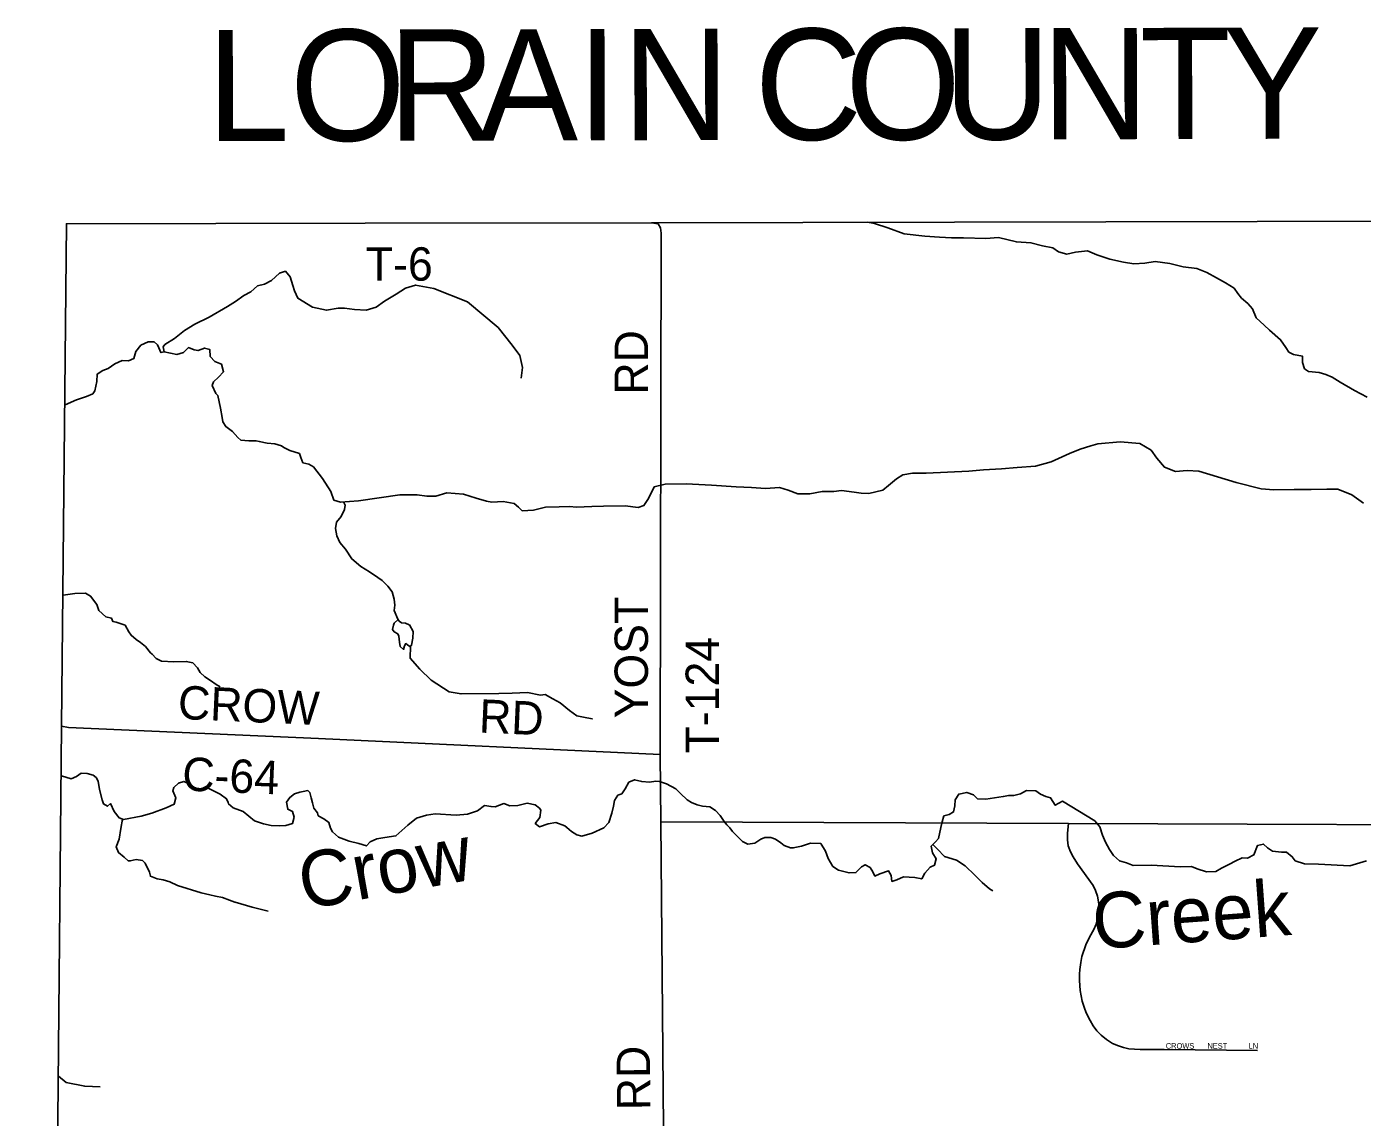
# Model space of a CAD drawing. Extents: x 1985906 to 2277390, y 930619 to 1324581.
# Drawn here: x 2085773 to 2097777, y 1157918 to 1167720 of the extents above; entities that cross this region are included whole.
import ezdxf

# ---------------------------------------------------------------- set-up
doc = ezdxf.new("R2010")
doc.units = 0
for name, color, linetype in [('GM_X_Adjacent_County', 7, 'Continuous'), ('GM_X_Adjacent_County_Text', 7, 'Continuous'), ('GM_X_County', 7, 'Continuous'), ('GM_X_County_Road', 7, 'Continuous'), ('GM_X_County_Road_Text', 7, 'Continuous'), ('GM_X_Minor_River', 7, 'Continuous'), ('GM_X_Minor_River_Text', 7, 'Continuous'), ('GM_X_Township', 7, 'Continuous'), ('GM_X_Township_Road', 7, 'Continuous'), ('GM_X_Township_Road_Text', 7, 'Continuous'), ('GM_X_Township_Subdivision', 7, 'Continuous'), ('GM_X_Township_Subdivision_Text', 7, 'Continuous')]:
    doc.layers.add(name, color=color, linetype=linetype)

msp = doc.modelspace()

# ---------------------------------------------------------------- linework, layer by layer
at = {"layer": 'GM_X_Adjacent_County'}
msp.add_lwpolyline([(2113358, 1166008), (2106159, 1165987), (2105360, 1165986), (2099554, 1165974), (2091388, 1165958), (2088816, 1165953), (2086130, 1165948), (2086087, 1161432), (2086019, 1154363), (2086010, 1153403), (2085923, 1149181), (2085904, 1148231), (2085903, 1148166), (2085793, 1142829), (2081417, 1142846), (2072419, 1142880), (2061930, 1142920), (2059427, 1142930), (2059330, 1135139), (2059259, 1129509), (2059186, 1123686), (2059120, 1118390)], dxfattribs=at)
at = {"layer": 'GM_X_County'}
msp.add_lwpolyline([(2113358, 1166008), (2106159, 1165987), (2105360, 1165986), (2099554, 1165974), (2091388, 1165958), (2088816, 1165953), (2086130, 1165948), (2086087, 1161432), (2086019, 1154363), (2086010, 1153403), (2085923, 1149181), (2085904, 1148231), (2085903, 1148166), (2085793, 1142829), (2081417, 1142846), (2072419, 1142880), (2061930, 1142920), (2059427, 1142930), (2059330, 1135139), (2059259, 1129509), (2059186, 1123686), (2059120, 1118390)], dxfattribs=at)
at = {"layer": 'GM_X_County_Road'}
for points in [[(2086087, 1161432), (2086150, 1161420), (2088395, 1161323), (2091468, 1161179), (2091471, 1160575)], [(2091471, 1160575), (2095137, 1160558), (2099958, 1160542)]]:
    msp.add_lwpolyline(points, dxfattribs=at)
at = {"layer": 'GM_X_Minor_River'}
for points in [[(2093329, 1165962), (2093393, 1165950), (2093514, 1165911), (2093659, 1165857), (2093846, 1165837), (2093976, 1165829), (2094085, 1165821), (2094193, 1165822), (2094392, 1165817), (2094506, 1165824), (2094669, 1165786), (2094799, 1165778), (2094902, 1165751), (2094995, 1165733), (2095047, 1165697), (2095122, 1165676), (2095198, 1165693), (2095306, 1165705), (2095391, 1165670), (2095507, 1165631), (2095632, 1165603), (2095725, 1165588), (2095821, 1165595), (2095915, 1165609), (2096047, 1165592), (2096168, 1165562), (2096291, 1165548), (2096379, 1165511), (2096468, 1165464), (2096547, 1165419), (2096624, 1165370), (2096659, 1165322), (2096692, 1165280), (2096748, 1165233), (2096791, 1165183), (2096823, 1165103), (2096894, 1165036), (2096942, 1164993), (2097042, 1164906), (2097089, 1164838), (2097118, 1164796), (2097158, 1164773), (2097239, 1164760), (2097240, 1164702), (2097258, 1164646), (2097293, 1164622), (2097389, 1164613), (2097448, 1164594), (2097506, 1164571), (2097579, 1164524), (2097706, 1164451), (2097822, 1164391)], [(2086118, 1164321), (2086222, 1164367), (2086312, 1164396), (2086367, 1164419), (2086385, 1164447), (2086404, 1164532), (2086407, 1164598), (2086457, 1164629), (2086504, 1164648), (2086566, 1164691), (2086630, 1164720), (2086688, 1164716), (2086736, 1164737), (2086755, 1164802), (2086800, 1164858), (2086866, 1164888), (2086918, 1164888), (2086950, 1164861), (2086961, 1164833), (2086980, 1164791), (2087010, 1164797), (2086999, 1164843), (2087015, 1164863), (2087102, 1164917), (2087191, 1164988), (2087283, 1165046), (2087414, 1165108), (2087577, 1165204), (2087651, 1165251), (2087726, 1165305), (2087788, 1165338), (2087849, 1165391), (2087911, 1165405), (2087973, 1165440), (2088044, 1165506), (2088098, 1165522), (2088141, 1165471), (2088164, 1165395), (2088179, 1165345), (2088210, 1165279), (2088341, 1165199), (2088468, 1165172), (2088574, 1165190), (2088630, 1165191), (2088720, 1165178), (2088823, 1165173), (2088913, 1165198), (2088988, 1165254), (2089095, 1165317), (2089179, 1165369), (2089269, 1165398), (2089431, 1165366), (2089736, 1165246), (2090010, 1165017), (2090135, 1164858), (2090206, 1164766), (2090230, 1164658), (2090217, 1164560)], [(2087010, 1164797), (2087124, 1164775), (2087182, 1164793), (2087226, 1164836), (2087278, 1164817), (2087314, 1164809), (2087372, 1164832), (2087418, 1164819), (2087421, 1164757), (2087464, 1164711), (2087525, 1164686), (2087542, 1164618), (2087496, 1164569), (2087453, 1164528), (2087441, 1164494), (2087474, 1164422), (2087491, 1164404), (2087514, 1164292), (2087530, 1164206), (2087536, 1164170), (2087563, 1164126), (2087622, 1164081), (2087671, 1164028), (2087699, 1164004), (2087769, 1163999), (2087835, 1163998), (2087864, 1163992), (2087934, 1163977), (2088002, 1163972), (2088063, 1163953), (2088083, 1163939), (2088139, 1163912), (2088224, 1163883), (2088237, 1163849), (2088255, 1163801), (2088308, 1163789), (2088352, 1163764), (2088432, 1163659), (2088506, 1163541), (2088535, 1163465), (2088595, 1163448), (2088756, 1163460), (2089126, 1163512), (2089282, 1163512), (2089369, 1163501), (2089451, 1163500), (2089549, 1163529), (2089699, 1163519), (2089814, 1163481), (2089907, 1163456), (2089953, 1163447), (2090055, 1163454), (2090154, 1163435), (2090194, 1163402), (2090227, 1163368), (2090329, 1163376), (2090435, 1163401), (2090559, 1163405), (2090653, 1163408), (2090714, 1163401), (2090852, 1163409), (2090956, 1163410), (2091151, 1163415), (2091269, 1163400), (2091321, 1163417), (2091362, 1163478), (2091413, 1163585), (2091511, 1163608), (2091701, 1163611), (2091928, 1163598), (2092149, 1163583), (2092287, 1163579), (2092412, 1163570), (2092540, 1163578), (2092618, 1163555), (2092705, 1163522), (2092813, 1163522), (2092923, 1163543), (2093026, 1163541), (2093096, 1163550), (2093210, 1163537), (2093274, 1163528), (2093341, 1163525), (2093467, 1163553), (2093520, 1163596), (2093591, 1163657), (2093647, 1163692), (2093733, 1163707), (2093857, 1163707), (2094050, 1163715), (2094240, 1163724), (2094372, 1163738), (2094533, 1163746), (2094675, 1163758), (2094841, 1163770), (2094981, 1163808), (2095144, 1163883), (2095242, 1163922), (2095336, 1163953), (2095401, 1163972), (2095600, 1163989)], [(2095600, 1163989), (2095776, 1163975), (2095878, 1163913), (2095929, 1163841), (2095998, 1163762), (2096099, 1163721), (2096203, 1163732), (2096307, 1163724), (2096644, 1163622), (2096869, 1163565), (2096982, 1163558), (2097166, 1163559), (2097318, 1163561), (2097457, 1163563), (2097557, 1163562), (2097682, 1163512), (2097787, 1163437)], [(2088621, 1163450), (2088634, 1163421), (2088629, 1163382), (2088599, 1163318), (2088558, 1163267), (2088549, 1163209), (2088562, 1163145), (2088587, 1163085), (2088638, 1163023), (2088695, 1162936), (2088776, 1162867), (2088855, 1162820), (2088930, 1162768), (2088967, 1162743), (2089020, 1162691), (2089057, 1162642), (2089076, 1162576), (2089082, 1162522), (2089077, 1162473), (2089110, 1162394), (2089121, 1162378), (2089141, 1162362), (2089177, 1162360), (2089211, 1162345)], [(2086102, 1162612), (2086207, 1162627), (2086302, 1162628), (2086348, 1162603), (2086403, 1162527), (2086422, 1162473), (2086483, 1162416), (2086535, 1162405), (2086546, 1162375), (2086578, 1162369), (2086614, 1162356), (2086657, 1162340), (2086692, 1162280), (2086712, 1162251), (2086757, 1162213), (2086795, 1162185), (2086842, 1162148), (2086887, 1162092), (2086901, 1162079), (2086938, 1162043), (2086986, 1162018), (2087097, 1162011), (2087207, 1162016), (2087265, 1162003), (2087308, 1161958), (2087333, 1161916), (2087373, 1161878), (2087424, 1161843), (2087475, 1161809), (2087513, 1161786)], [(2089211, 1162345), (2089215, 1162343), (2089248, 1162283), (2089243, 1162223), (2089232, 1162161), (2089216, 1162148), (2089196, 1162164), (2089180, 1162176), (2089170, 1162154), (2089160, 1162123), (2089130, 1162149), (2089123, 1162189), (2089117, 1162243), (2089108, 1162263), (2089076, 1162281), (2089060, 1162301), (2089069, 1162341), (2089077, 1162359), (2089112, 1162391)], [(2089222, 1162153), (2089220, 1162046), (2089307, 1161947), (2089409, 1161848), (2089569, 1161742), (2089678, 1161723), (2090016, 1161726), (2090135, 1161729), (2090273, 1161735), (2090392, 1161713), (2090434, 1161717), (2090502, 1161680), (2090569, 1161643), (2090652, 1161574), (2090717, 1161527), (2090778, 1161513), (2090854, 1161500), (2090858, 1161500)], [(2086087, 1160986), (2086172, 1160961), (2086222, 1160980), (2086263, 1161010), (2086317, 1161009), (2086372, 1160992), (2086398, 1160972), (2086415, 1160940), (2086428, 1160864), (2086451, 1160770), (2086462, 1160734), (2086498, 1160714), (2086526, 1160737), (2086559, 1160665), (2086604, 1160610), (2086644, 1160594), (2086802, 1160626), (2086898, 1160652), (2087026, 1160700), (2087098, 1160731), (2087113, 1160789), (2087086, 1160851), (2087097, 1160881), (2087139, 1160922), (2087185, 1160937), (2087213, 1160925), (2087254, 1160893), (2087292, 1160860), (2087328, 1160862), (2087380, 1160887), (2087511, 1160823), (2087570, 1160781), (2087583, 1160747), (2087587, 1160735), (2087629, 1160700), (2087718, 1160665), (2087820, 1160582), (2087900, 1160555), (2087971, 1160540), (2088041, 1160537), (2088103, 1160542), (2088163, 1160559), (2088178, 1160617), (2088161, 1160667), (2088119, 1160686), (2088108, 1160751), (2088137, 1160793), (2088181, 1160824), (2088227, 1160840), (2088259, 1160847), (2088299, 1160855), (2088317, 1160838), (2088330, 1160790), (2088343, 1160744), (2088353, 1160696), (2088388, 1160654), (2088392, 1160628), (2088443, 1160601), (2088490, 1160569), (2088504, 1160517), (2088523, 1160485), (2088576, 1160436), (2088670, 1160401), (2088759, 1160380), (2088826, 1160357), (2088859, 1160394), (2088919, 1160420), (2088993, 1160434), (2089091, 1160447), (2089200, 1160543), (2089277, 1160606), (2089365, 1160635), (2089445, 1160646), (2089632, 1160635), (2089734, 1160644), (2089825, 1160672), (2089887, 1160721), (2089947, 1160711), (2089983, 1160708), (2090061, 1160737), (2090114, 1160718), (2090186, 1160721), (2090272, 1160740), (2090342, 1160727), (2090381, 1160697), (2090395, 1160677), (2090384, 1160613), (2090344, 1160560), (2090383, 1160529), (2090461, 1160556), (2090529, 1160569), (2090611, 1160538), (2090628, 1160522), (2090670, 1160487), (2090719, 1160457), (2090763, 1160444), (2090855, 1160473), (2090959, 1160519), (2091006, 1160569), (2091031, 1160652), (2091046, 1160714)], [(2091046, 1160714), (2091055, 1160765), (2091087, 1160813), (2091121, 1160824), (2091152, 1160870), (2091185, 1160929), (2091237, 1160952), (2091301, 1160935), (2091370, 1160930), (2091428, 1160940), (2091462, 1160935), (2091522, 1160916), (2091607, 1160871), (2091648, 1160829), (2091709, 1160772), (2091747, 1160746), (2091798, 1160725), (2091848, 1160715), (2091914, 1160708), (2091963, 1160675), (2092006, 1160631), (2092043, 1160578), (2092065, 1160548), (2092092, 1160520), (2092116, 1160488), (2092153, 1160451), (2092206, 1160397), (2092254, 1160374), (2092316, 1160383), (2092370, 1160417), (2092408, 1160434), (2092462, 1160433), (2092502, 1160417), (2092551, 1160384), (2092581, 1160362), (2092638, 1160341), (2092662, 1160339), (2092738, 1160354), (2092817, 1160381), (2092910, 1160379), (2092953, 1160311), (2092976, 1160243), (2093017, 1160173), (2093070, 1160140), (2093164, 1160115), (2093226, 1160118), (2093276, 1160169), (2093310, 1160188), (2093354, 1160162), (2093377, 1160124), (2093397, 1160086), (2093441, 1160105), (2093519, 1160132), (2093544, 1160092), (2093550, 1160038), (2093594, 1160053), (2093652, 1160080), (2093754, 1160073), (2093817, 1160060), (2093846, 1160111), (2093893, 1160165), (2093931, 1160184), (2093948, 1160240), (2093914, 1160296), (2093903, 1160356), (2093942, 1160393), (2093968, 1160425), (2093990, 1160522), (2094002, 1160574), (2094017, 1160627), (2094065, 1160641), (2094103, 1160662), (2094114, 1160716), (2094119, 1160770), (2094150, 1160823), (2094222, 1160838), (2094283, 1160815), (2094320, 1160779), (2094394, 1160776), (2094550, 1160800), (2094600, 1160811), (2094644, 1160810), (2094706, 1160825), (2094760, 1160855), (2094844, 1160851), (2094884, 1160821), (2094933, 1160800), (2094975, 1160788), (2095018, 1160723), (2095082, 1160759), (2095373, 1160583), (2095418, 1160529), (2095443, 1160455), (2095468, 1160392), (2095505, 1160326), (2095542, 1160270), (2095595, 1160223), (2095657, 1160206), (2095718, 1160182), (2095882, 1160185), (2096141, 1160168)], [(2086633, 1160598), (2086620, 1160513), (2086605, 1160417), (2086576, 1160348), (2086597, 1160298), (2086649, 1160257), (2086686, 1160223), (2086704, 1160222), (2086756, 1160234), (2086814, 1160225), (2086839, 1160201), (2086878, 1160122), (2086885, 1160084), (2086945, 1160062), (2087001, 1160053), (2087060, 1160034), (2087130, 1160001), (2087342, 1159935), (2087418, 1159918), (2087469, 1159907), (2087533, 1159894), (2087597, 1159871), (2087644, 1159853), (2087646, 1159853), (2087801, 1159807), (2087942, 1159771)], [(2096141, 1160168), (2096243, 1160173), (2096292, 1160152), (2096378, 1160123), (2096461, 1160128), (2096510, 1160157), (2096582, 1160194), (2096634, 1160221), (2096697, 1160250), (2096744, 1160248), (2096803, 1160277), (2096834, 1160360), (2096888, 1160373), (2096925, 1160341), (2096971, 1160310), (2097050, 1160301), (2097096, 1160301), (2097148, 1160260), (2097175, 1160222), (2097256, 1160197), (2097384, 1160193), (2097665, 1160179), (2097815, 1160223)], [(2093917, 1160370), (2093959, 1160327), (2094022, 1160263), (2094131, 1160229), (2094208, 1160178), (2094296, 1160095), (2094361, 1160027), (2094426, 1159972), (2094456, 1159954)], [(2086060, 1158287), (2086128, 1158231), (2086295, 1158197), (2086435, 1158191)]]:
    msp.add_lwpolyline(points, dxfattribs=at)
at = {"layer": 'GM_X_Township'}
msp.add_lwpolyline([(2113092, 1142777), (2105809, 1142742), (2105186, 1142765), (2099759, 1142765), (2094059, 1142740), (2091371, 1142782), (2085793, 1142829), (2085903, 1148166), (2085904, 1148231), (2085923, 1149181), (2086010, 1153403), (2086019, 1154363), (2086087, 1161432), (2086130, 1165948), (2088816, 1165953), (2091388, 1165958), (2099554, 1165974), (2105360, 1165986), (2106159, 1165987), (2113358, 1166008)], dxfattribs=at)
at = {"layer": 'GM_X_Township_Road'}
for points in [[(2088816, 1165953), (2091388, 1165958)], [(2091468, 1161179), (2091475, 1165864), (2091469, 1165912), (2091448, 1165947), (2091388, 1165958)], [(2091525, 1154382), (2091471, 1160575)]]:
    msp.add_lwpolyline(points, dxfattribs=at)
at = {"layer": 'GM_X_Township_Subdivision'}
msp.add_lwpolyline([(2096834, 1158520), (2095996, 1158527), (2095779, 1158529), (2095679, 1158534), (2095631, 1158544), (2095585, 1158559), (2095532, 1158582), (2095477, 1158616), (2095429, 1158655), (2095390, 1158696), (2095358, 1158739), (2095330, 1158787), (2095296, 1158856), (2095277, 1158909), (2095260, 1158962), (2095249, 1159010), (2095241, 1159058), (2095234, 1159148), (2095234, 1159204), (2095237, 1159246), (2095246, 1159308), (2095257, 1159363), (2095292, 1159469), (2095324, 1159538), (2095363, 1159606), (2095385, 1159653), (2095401, 1159707), (2095410, 1159758), (2095411, 1159814), (2095407, 1159856), (2095396, 1159907), (2095379, 1159956), (2095357, 1160000), (2095218, 1160197), (2095177, 1160258), (2095153, 1160305), (2095133, 1160358), (2095128, 1160412), (2095127, 1160473), (2095137, 1160558)], dxfattribs=at)

# ---------------------------------------------------------------- texts
at = {"layer": 'GM_X_Adjacent_County_Text'}
for s, rotation, p in [('O', 0.1144, (2088140, 1166693)), ('R', 0.1141, (2089022, 1166695)), ('A', 0.1144, (2089837, 1166696)), ('I', 0.1175, (2090720, 1166698)), ('N', 0.1235, (2091127, 1166699)), ('C', 0.1287, (2092316, 1166701)), ('O', 0.129, (2093131, 1166703)), ('U', 0.1294, (2094013, 1166705)), ('N', 0.1294, (2094896, 1166707)), ('T', 0.1295, (2095779, 1166709)), ('Y', 0.1295, (2096525, 1166711)), ('L', 0.1153, (2087393, 1166691))]:
    msp.add_text(s, height=1000, rotation=rotation, dxfattribs=at).set_placement(p)
at = {"layer": 'GM_X_County_Road_Text'}
for s, rotation, p in [('CROW', 357.4811, (2087128, 1161499)), ('RD', 357.5314, (2089834, 1161376)), ('C-64', 357.5998, (2087167, 1160856))]:
    msp.add_text(s, height=300, rotation=rotation, dxfattribs=at).set_placement(p)
at = {"layer": 'GM_X_Minor_River_Text'}
for s, rotation, p in [('Crow', 10.1746, (2088266, 1159783)), ('Creek', 4.1747, (2095368, 1159428))]:
    msp.add_text(s, height=500.2, rotation=rotation, dxfattribs=at).set_placement(p)
at = {"layer": 'GM_X_Township_Road_Text'}
for s, rotation, p in [('T-6', 0, (2088821, 1165437)), ('RD', 90, (2091357, 1164413)), ('YOST', 90, (2091357, 1161504)), ('T-124', 90, (2091995, 1161188)), ('RD', 90.4937, (2091379, 1157983))]:
    msp.add_text(s, height=300, rotation=rotation, dxfattribs=at).set_placement(p)
at = {"layer": 'GM_X_Township_Subdivision_Text'}
for s, p in [('CROWS', (2096011, 1158535)), ('NEST', (2096385, 1158535)), ('LN', (2096755, 1158535))]:
    msp.add_text(s, height=50, rotation=0, dxfattribs=at).set_placement(p)

doc.saveas('drawing.dxf')
